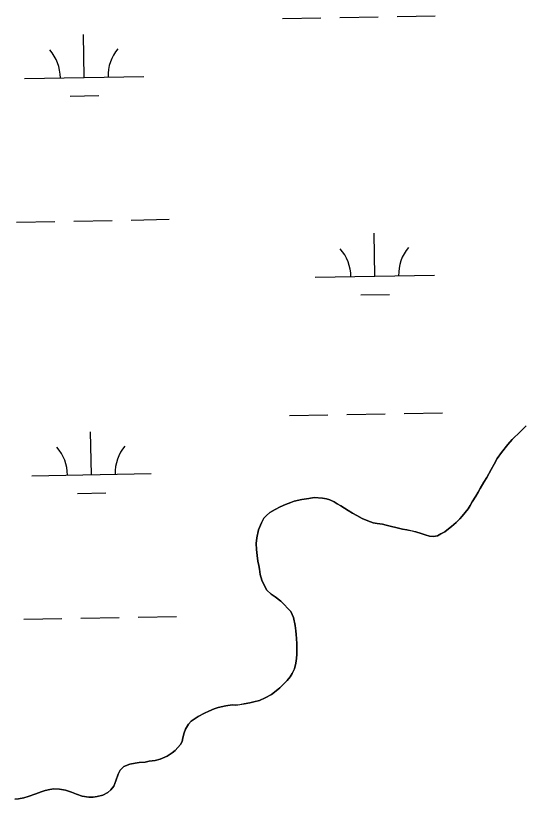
# Model space of a CAD drawing. Extents: x 3914892 to 3953151, y 242587 to 268572.
# Drawn here: x 3949859 to 3950284, y 252187 to 252843 of the extents above; entities that cross this region are included whole.
import ezdxf

# ---------------------------------------------------------------- set-up
doc = ezdxf.new("R2010")
doc.units = 0
doc.layers.add('V-TOPO-SHOR', color=7, linetype='Continuous')
doc.layers.add('V-WETL-SWMP', color=7, linetype='Continuous')

msp = doc.modelspace()

# ---------------------------------------------------------------- linework, layer by layer
at = {"layer": 'V-TOPO-SHOR'}
for points in [[(3950109.06, 252439.42), (3950116.02, 252439.03), (3950119.39, 252438.34), (3950122.36, 252437.66), (3950125.89, 252435.77), (3950128.43, 252434.11), (3950131.38, 252432.44), (3950134.51, 252430.56), (3950137.65, 252428.68), (3950141.37, 252426.38), (3950144.9, 252424.5), (3950149.21, 252421.99), (3950154.13, 252419.86), (3950158.47, 252418.35), (3950162.04, 252417.85), (3950166.41, 252417.33), (3950169.37, 252416.26), (3950173.93, 252415.33), (3950177.68, 252414.43), (3950183.02, 252413.09), (3950186.79, 252412.39), (3950191.15, 252411.48), (3950194.31, 252410.79), (3950198.66, 252409.48), (3950202.21, 252408.18), (3950205.77, 252407.29), (3950209.15, 252407), (3950212.35, 252407.51), (3950215.18, 252409.02), (3950218.61, 252410.92), (3950221.67, 252413.22), (3950224.31, 252415.14), (3950227.99, 252418.63), (3950231.06, 252421.53), (3950233.11, 252423.86), (3950238.06, 252429.9), (3950239.93, 252432.84), (3950241.61, 252435.98), (3950244.53, 252440.68), (3950246.61, 252444.01), (3950248.29, 252447.15), (3950251.42, 252452.24), (3950253.71, 252456.16), (3950257.49, 252463.03), (3950260, 252467.54), (3950262.52, 252472.25), (3950266.25, 252477.32), (3950271.41, 252483.95), (3950275.11, 252488.23), (3950282.06, 252494.82), (3950286.77, 252499.46)], [(3949869.37, 252189.29), (3949875.8, 252191.5), (3949880.23, 252193.17), (3949883.65, 252194.27), (3949887.65, 252195.16), (3949891.05, 252195.46), (3949895.82, 252195.33), (3949900.58, 252194.6), (3949905.71, 252192.87), (3949910.05, 252191.16), (3949914.58, 252189.44), (3949920.34, 252188.68), (3949923.92, 252188.58), (3949927.12, 252189.1), (3949932.13, 252190.15), (3949936.18, 252192.63), (3949938.63, 252194.75), (3949941.1, 252197.87), (3949943.02, 252202.2), (3949944.76, 252207.93), (3949946.45, 252211.27), (3949949.52, 252214.17), (3949954.75, 252216.22), (3949959.16, 252217.09), (3949962.56, 252217.6), (3949967.35, 252218.06), (3949970.95, 252218.76), (3949975.75, 252219.42), (3949979.96, 252220.5), (3949985.81, 252222.93), (3949990.07, 252225.8), (3949992.71, 252227.72), (3949997.03, 252232.58), (3949998.5, 252235.33), (3949999.17, 252238.3), (3950000.28, 252242.45), (3950001.37, 252245.61), (3950003.67, 252249.73), (3950006.13, 252252.25), (3950011.81, 252256.07), (3950017.07, 252258.92), (3950020.7, 252260.61), (3950025.33, 252262.47), (3950028.75, 252263.77), (3950034.96, 252265), (3950040.36, 252265.85), (3950043.54, 252265.76), (3950046.94, 252266.07), (3950050.35, 252266.77), (3950055.15, 252267.63), (3950058.55, 252268.33), (3950063.17, 252269.6), (3950068.01, 252271.86), (3950073.27, 252274.7), (3950077.33, 252277.58), (3950080.39, 252280.28), (3950084.07, 252283.76), (3950086.53, 252286.29), (3950089.01, 252289.41), (3950090.68, 252292.15), (3950092.58, 252296.08), (3950093.7, 252300.83), (3950094.4, 252304.59), (3950094.71, 252308.37), (3950094.59, 252311.56), (3950094.54, 252316.94), (3950094.27, 252321.52), (3950093.97, 252324.92), (3950093.65, 252327.91), (3950093.17, 252332.31), (3950091.76, 252338.92), (3950089.51, 252343.96), (3950086.99, 252346.62), (3950083.9, 252349.89), (3950081.19, 252352.75), (3950076.5, 252356.27), (3950072.98, 252358.56), (3950069.49, 252362.04), (3950067.78, 252365.07), (3950065.14, 252370.32), (3950063.87, 252374.94), (3950063.4, 252379.53), (3950062.69, 252382.54), (3950062, 252386.34), (3950061.33, 252390.94), (3950060.66, 252395.94), (3950060.41, 252401.12), (3950060.94, 252405.89), (3950062.51, 252412.42), (3950064.87, 252418.33), (3950066.96, 252422.25), (3950069.22, 252424.58), (3950072.07, 252426.89), (3950076.32, 252429.37), (3950080.57, 252431.64), (3950085, 252433.71), (3950089.43, 252435.38), (3950092.25, 252436.5), (3950098.66, 252437.91), (3950104.66, 252438.75), (3950109.06, 252439.42)], [(3949858.15, 252186.81), (3949861.35, 252187.32), (3949865.75, 252188.19), (3949869.37, 252189.29)]]:
    msp.add_lwpolyline(points, dxfattribs=at)
at = {"layer": 'V-WETL-SWMP'}
for p, q in [((3950082.63, 252840.68), (3950114.63, 252841.25)), ((3950130.62, 252841.54), (3950162.62, 252842.11)), ((3950178.62, 252842.39), (3950210.61, 252842.97)), ((3949916.42, 252791.27), (3949915.78, 252827.26)), ((3949866.43, 252790.37), (3949966.42, 252792.16)), ((3949904.7, 252775.62), (3949928.7, 252776.05)), ((3949859.74, 252670.16), (3949891.73, 252670.73)), ((3949907.73, 252671.02), (3949939.73, 252671.59)), ((3949955.72, 252671.88), (3949987.72, 252672.45)), ((3950159.91, 252624.78), (3950159.27, 252660.78)), ((3950109.92, 252623.89), (3950209.91, 252625.68)), ((3950148.19, 252609.14), (3950172.19, 252609.57)), ((3950088.58, 252508.06), (3950120.58, 252508.63)), ((3950136.57, 252508.91), (3950168.57, 252509.49)), ((3950184.57, 252509.77), (3950216.56, 252510.35)), ((3950286.77, 252499.46), (3950282.06, 252494.81)), ((3949922.38, 252458.64), (3949921.73, 252494.64)), ((3950282.06, 252494.81), (3950275.11, 252488.23)), ((3950275.11, 252488.23), (3950271.41, 252483.95)), ((3950271.41, 252483.95), (3950266.25, 252477.33)), ((3950262.52, 252472.25), (3950260, 252467.54)), ((3950266.25, 252477.33), (3950262.52, 252472.25)), ((3950260, 252467.54), (3950257.49, 252463.03)), ((3949872.38, 252457.75), (3949972.37, 252459.54)), ((3950257.49, 252463.03), (3950253.71, 252456.16)), ((3950251.42, 252452.24), (3950248.29, 252447.15)), ((3950253.71, 252456.16), (3950251.42, 252452.24)), ((3950248.29, 252447.15), (3950246.61, 252444.01)), ((3949910.65, 252443), (3949934.65, 252443.43)), ((3950104.66, 252438.74), (3950098.66, 252437.91)), ((3950109.06, 252439.42), (3950104.66, 252438.74)), ((3950116.02, 252439.03), (3950109.06, 252439.42)), ((3950119.39, 252438.34), (3950116.02, 252439.03)), ((3950244.53, 252440.68), (3950241.61, 252435.98)), ((3950246.61, 252444.01), (3950244.53, 252440.68)), ((3950085, 252433.71), (3950080.57, 252431.64)), ((3950089.43, 252435.38), (3950085, 252433.71)), ((3950092.25, 252436.5), (3950089.43, 252435.38)), ((3950098.66, 252437.91), (3950092.25, 252436.5)), ((3950122.36, 252437.66), (3950119.39, 252438.34)), ((3950125.89, 252435.77), (3950122.36, 252437.66)), ((3950128.43, 252434.11), (3950125.89, 252435.77)), ((3950131.38, 252432.43), (3950128.43, 252434.11)), ((3950134.51, 252430.56), (3950131.38, 252432.43)), ((3950239.93, 252432.84), (3950238.06, 252429.9)), ((3950241.61, 252435.98), (3950239.93, 252432.84)), ((3950072.07, 252426.89), (3950069.22, 252424.58)), ((3950076.32, 252429.37), (3950072.07, 252426.89)), ((3950080.57, 252431.64), (3950076.32, 252429.37)), ((3950137.65, 252428.68), (3950134.51, 252430.56)), ((3950141.37, 252426.38), (3950137.65, 252428.68)), ((3950144.9, 252424.49), (3950141.37, 252426.38)), ((3950238.06, 252429.9), (3950233.11, 252423.86)), ((3950066.96, 252422.25), (3950064.87, 252418.33)), ((3950069.22, 252424.58), (3950066.96, 252422.25)), ((3950149.21, 252421.99), (3950144.9, 252424.49)), ((3950154.13, 252419.86), (3950149.21, 252421.99)), ((3950158.47, 252418.35), (3950154.13, 252419.86)), ((3950231.06, 252421.53), (3950227.99, 252418.63)), ((3950233.11, 252423.86), (3950231.06, 252421.53)), ((3950062.51, 252412.42), (3950060.94, 252405.89)), ((3950064.87, 252418.33), (3950062.51, 252412.42)), ((3950162.04, 252417.85), (3950158.47, 252418.35)), ((3950166.41, 252417.33), (3950162.04, 252417.85)), ((3950169.37, 252416.25), (3950166.41, 252417.33)), ((3950173.92, 252415.33), (3950169.37, 252416.25)), ((3950177.68, 252414.43), (3950173.92, 252415.33)), ((3950183.02, 252413.09), (3950177.68, 252414.43)), ((3950186.79, 252412.39), (3950183.02, 252413.09)), ((3950191.15, 252411.47), (3950186.79, 252412.39)), ((3950221.67, 252413.22), (3950218.61, 252410.92)), ((3950224.31, 252415.14), (3950221.67, 252413.22)), ((3950227.99, 252418.63), (3950224.31, 252415.14)), ((3950060.94, 252405.89), (3950060.41, 252401.12)), ((3950194.31, 252410.79), (3950191.15, 252411.47)), ((3950198.66, 252409.48), (3950194.31, 252410.79)), ((3950202.21, 252408.18), (3950198.66, 252409.48)), ((3950205.77, 252407.29), (3950202.21, 252408.18)), ((3950209.15, 252407), (3950205.77, 252407.29)), ((3950212.35, 252407.51), (3950209.15, 252407)), ((3950215.18, 252409.02), (3950212.35, 252407.51)), ((3950218.61, 252410.92), (3950215.18, 252409.02)), ((3950060.41, 252401.12), (3950060.67, 252395.94)), ((3950060.67, 252395.94), (3950061.33, 252390.94)), ((3950061.33, 252390.94), (3950062, 252386.34)), ((3950062, 252386.34), (3950062.69, 252382.54)), ((3950062.69, 252382.54), (3950063.4, 252379.53)), ((3950063.4, 252379.53), (3950063.87, 252374.94)), ((3950063.87, 252374.94), (3950065.14, 252370.32)), ((3950065.14, 252370.32), (3950067.78, 252365.07)), ((3950067.78, 252365.07), (3950069.49, 252362.04)), ((3950069.49, 252362.04), (3950072.98, 252358.56)), ((3950072.98, 252358.56), (3950076.5, 252356.27)), ((3950076.5, 252356.27), (3950081.19, 252352.75)), ((3950081.19, 252352.75), (3950083.9, 252349.89)), ((3950083.9, 252349.89), (3950086.99, 252346.62)), ((3950086.99, 252346.62), (3950089.51, 252343.96)), ((3950089.51, 252343.96), (3950091.76, 252338.92)), ((3949865.69, 252337.54), (3949897.68, 252338.11)), ((3949913.68, 252338.4), (3949945.68, 252338.97)), ((3949961.67, 252339.26), (3949993.67, 252339.83)), ((3950091.76, 252338.92), (3950093.17, 252332.31)), ((3950093.17, 252332.31), (3950093.65, 252327.91)), ((3950093.65, 252327.91), (3950093.97, 252324.92)), ((3950093.97, 252324.92), (3950094.27, 252321.52)), ((3950094.27, 252321.52), (3950094.54, 252316.94)), ((3950094.54, 252316.94), (3950094.59, 252311.56)), ((3950094.71, 252308.37), (3950094.4, 252304.59)), ((3950094.59, 252311.56), (3950094.71, 252308.37)), ((3950093.7, 252300.83), (3950092.58, 252296.08)), ((3950094.4, 252304.59), (3950093.7, 252300.83)), ((3950092.58, 252296.08), (3950090.68, 252292.15)), ((3950089.01, 252289.4), (3950086.53, 252286.29)), ((3950090.68, 252292.15), (3950089.01, 252289.4)), ((3950084.07, 252283.76), (3950080.39, 252280.28)), ((3950086.53, 252286.29), (3950084.07, 252283.76)), ((3950073.27, 252274.7), (3950068.01, 252271.86)), ((3950077.33, 252277.58), (3950073.27, 252274.7)), ((3950080.39, 252280.28), (3950077.33, 252277.58)), ((3950058.55, 252268.33), (3950055.15, 252267.63)), ((3950063.17, 252269.6), (3950058.55, 252268.33)), ((3950068.01, 252271.86), (3950063.17, 252269.6)), ((3950025.33, 252262.48), (3950020.7, 252260.61)), ((3950028.75, 252263.77), (3950025.33, 252262.48)), ((3950034.96, 252265), (3950028.75, 252263.77)), ((3950040.36, 252265.85), (3950034.96, 252265)), ((3950043.54, 252265.76), (3950040.36, 252265.85)), ((3950046.94, 252266.06), (3950043.54, 252265.76)), ((3950050.35, 252266.77), (3950046.94, 252266.06)), ((3950055.15, 252267.63), (3950050.35, 252266.77)), ((3950011.81, 252256.07), (3950006.13, 252252.25)), ((3950017.07, 252258.92), (3950011.81, 252256.07)), ((3950020.7, 252260.61), (3950017.07, 252258.92)), ((3950003.67, 252249.73), (3950001.37, 252245.61)), ((3950006.13, 252252.25), (3950003.67, 252249.73)), ((3950000.28, 252242.45), (3949999.17, 252238.3)), ((3950001.37, 252245.61), (3950000.28, 252242.45)), ((3949998.5, 252235.33), (3949997.03, 252232.58)), ((3949999.17, 252238.3), (3949998.5, 252235.33)), ((3949997.03, 252232.58), (3949992.71, 252227.72)), ((3949985.81, 252222.93), (3949979.96, 252220.5)), ((3949990.07, 252225.8), (3949985.81, 252222.93)), ((3949992.71, 252227.72), (3949990.07, 252225.8)), ((3949954.75, 252216.22), (3949949.52, 252214.17)), ((3949959.16, 252217.09), (3949954.75, 252216.22)), ((3949962.56, 252217.6), (3949959.16, 252217.09)), ((3949967.35, 252218.06), (3949962.56, 252217.6)), ((3949970.95, 252218.76), (3949967.35, 252218.06)), ((3949975.75, 252219.42), (3949970.95, 252218.76)), ((3949979.96, 252220.5), (3949975.75, 252219.42)), ((3949946.45, 252211.27), (3949944.77, 252207.93)), ((3949949.52, 252214.17), (3949946.45, 252211.27)), ((3949943.02, 252202.2), (3949941.1, 252197.87)), ((3949944.77, 252207.93), (3949943.02, 252202.2)), ((3949941.1, 252197.87), (3949938.63, 252194.75)), ((3949869.37, 252189.29), (3949865.75, 252188.19)), ((3949875.8, 252191.5), (3949869.37, 252189.29)), ((3949880.23, 252193.17), (3949875.8, 252191.5)), ((3949883.65, 252194.27), (3949880.23, 252193.17)), ((3949887.65, 252195.16), (3949883.65, 252194.27)), ((3949891.05, 252195.46), (3949887.65, 252195.16)), ((3949895.82, 252195.33), (3949891.05, 252195.46)), ((3949900.58, 252194.6), (3949895.82, 252195.33)), ((3949905.71, 252192.87), (3949900.58, 252194.6)), ((3949910.05, 252191.16), (3949905.71, 252192.87)), ((3949914.58, 252189.44), (3949910.05, 252191.16)), ((3949920.34, 252188.68), (3949914.58, 252189.44)), ((3949927.12, 252189.09), (3949923.92, 252188.58)), ((3949932.13, 252190.15), (3949927.12, 252189.09)), ((3949936.18, 252192.63), (3949932.13, 252190.15)), ((3949938.63, 252194.75), (3949936.18, 252192.63)), ((3949861.35, 252187.32), (3949858.15, 252186.81)), ((3949865.75, 252188.19), (3949861.35, 252187.32)), ((3949923.92, 252188.58), (3949920.34, 252188.68))]:
    msp.add_line(p, q, dxfattribs=at)
for centre, start, end in [((3949861.18, 252790.75), 0.25318, 41.79684), ((3949971.65, 252792.73), 140.25318, 181.79684), ((3950215.14, 252626.25), 140.25318, 181.79684), ((3950104.67, 252624.27), 0.25318, 41.79684), ((3949867.13, 252458.13), 0.25318, 41.79684), ((3949977.6, 252460.11), 140.25318, 181.79684)]:
    msp.add_arc(centre, 35.25, start, end, dxfattribs=at)

doc.saveas('drawing.dxf')
